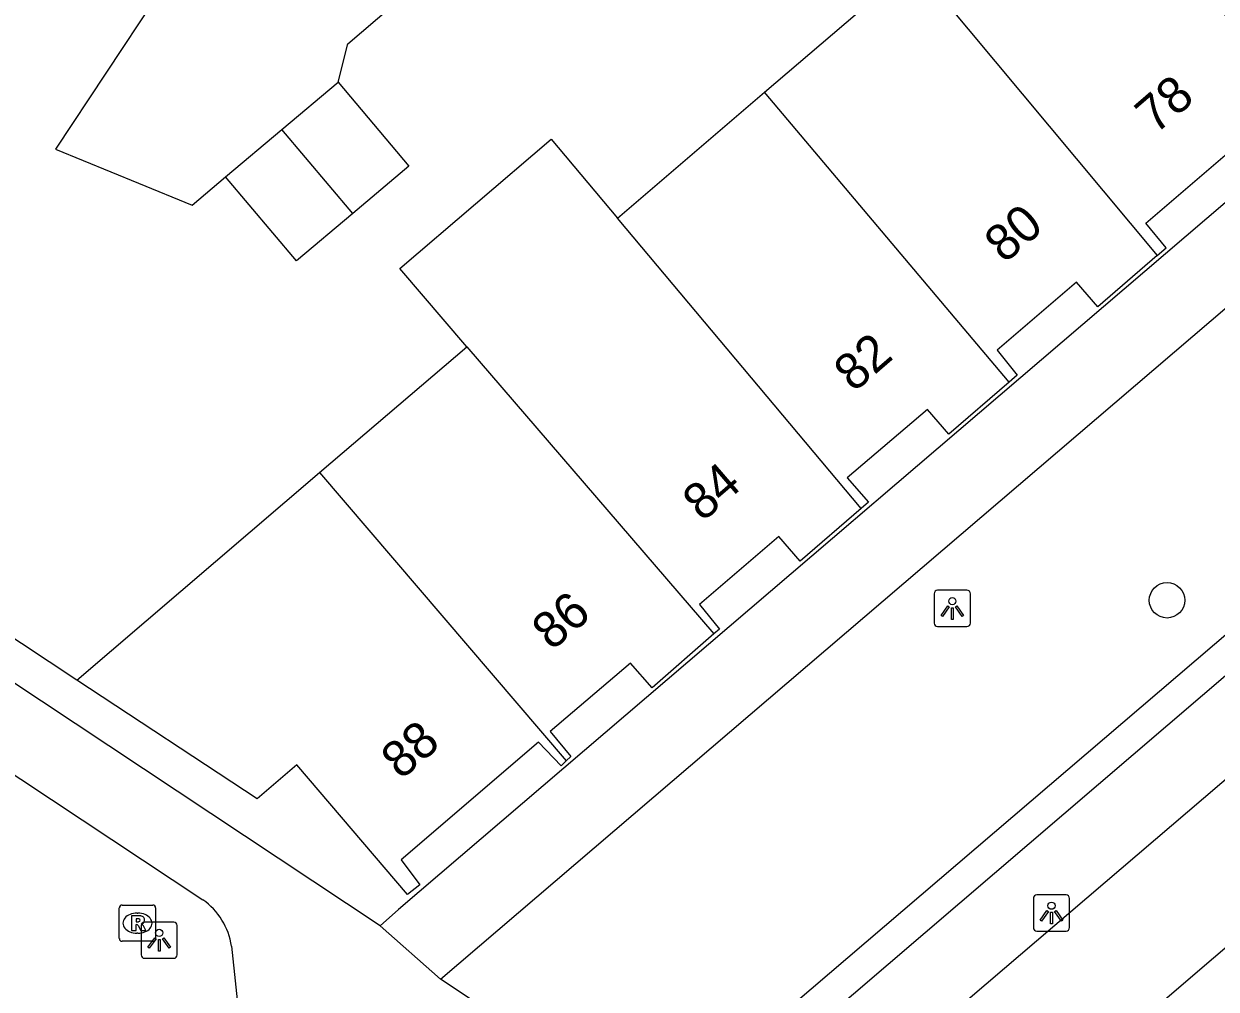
# Model space of a CAD drawing. Extents: x 160379 to 161131, y 383940 to 384849.
# Drawn here: x 160644.82 to 160677.69, y 384614.61 to 384641.21 of the extents above; entities that cross this region are included whole.
import ezdxf

# ---------------------------------------------------------------- set-up
doc = ezdxf.new("R2010")
doc.units = 0
for name, color, linetype in [('IMGEO_Boom', 7, 'Continuous'), ('IMGEO_Lichtpunt', 7, 'Continuous'), ('IMGEO_Muur', 7, 'Continuous'), ('IMGEO_Pand', 7, 'Continuous'), ('IMGEO_Pand_nummerreeks', 7, 'Continuous'), ('IMGEO_Rijbaan_lokaal_open', 7, 'Continuous'), ('IMGEO_Rioolput', 7, 'Continuous'), ('IMGEO_Voetgangersgebied_open', 7, 'Continuous'), ('IMGEO_Voetpad_open', 7, 'Continuous')]:
    doc.layers.add(name, color=color, linetype=linetype)

msp = doc.modelspace()

# ---------------------------------------------------------------- linework, layer by layer
at = {"layer": 'IMGEO_Boom'}
msp.add_circle((160676.34, 384625.324), 0.489, dxfattribs=at)
at = {"layer": 'IMGEO_Lichtpunt'}
for p, q in [((160670.824, 384625.599), (160670.016, 384625.599)), ((160670.824, 384625.599), (160670.016, 384625.599)), ((160669.922, 384625.504), (160669.922, 384624.697)), ((160669.922, 384625.504), (160669.922, 384624.697)), ((160670.918, 384624.697), (160670.918, 384625.504)), ((160670.918, 384624.697), (160670.918, 384625.504)), ((160670.016, 384624.603), (160670.824, 384624.603)), ((160670.016, 384624.603), (160670.824, 384624.603)), ((160672.655, 384617.108), (160672.655, 384616.301)), ((160672.655, 384617.108), (160672.655, 384616.301)), ((160673.557, 384617.203), (160672.749, 384617.203)), ((160673.557, 384617.203), (160672.749, 384617.203)), ((160673.651, 384616.301), (160673.651, 384617.108)), ((160673.651, 384616.301), (160673.651, 384617.108)), ((160648.056, 384616.358), (160648.056, 384615.551)), ((160648.056, 384616.358), (160648.056, 384615.551)), ((160648.958, 384616.453), (160648.15, 384616.453)), ((160648.958, 384616.453), (160648.15, 384616.453)), ((160649.052, 384615.551), (160649.052, 384616.358)), ((160649.052, 384615.551), (160649.052, 384616.358)), ((160672.749, 384616.207), (160673.557, 384616.207)), ((160672.749, 384616.207), (160673.557, 384616.207)), ((160648.15, 384615.457), (160648.958, 384615.457)), ((160648.15, 384615.457), (160648.958, 384615.457))]:
    msp.add_line(p, q, dxfattribs=at)
for points in [[(160670.296, 384625.168), (160670.335, 384625.14), (160670.147, 384624.878), (160670.109, 384624.905), (160670.296, 384625.168)], [(160670.398, 384625.12), (160670.445, 384625.12), (160670.445, 384624.798), (160670.398, 384624.798), (160670.398, 384625.12)], [(160670.508, 384625.14), (160670.546, 384625.167), (160670.733, 384624.905), (160670.694, 384624.877), (160670.508, 384625.14)], [(160673.029, 384616.772), (160673.068, 384616.744), (160672.88, 384616.482), (160672.842, 384616.509), (160673.029, 384616.772)], [(160673.131, 384616.724), (160673.178, 384616.724), (160673.178, 384616.402), (160673.131, 384616.402), (160673.131, 384616.724)], [(160673.241, 384616.744), (160673.279, 384616.771), (160673.466, 384616.509), (160673.427, 384616.481), (160673.241, 384616.744)], [(160648.43, 384616.022), (160648.469, 384615.994), (160648.281, 384615.732), (160648.243, 384615.759), (160648.43, 384616.022)], [(160648.532, 384615.974), (160648.579, 384615.974), (160648.579, 384615.652), (160648.532, 384615.652), (160648.532, 384615.974)], [(160648.642, 384615.994), (160648.68, 384616.021), (160648.867, 384615.759), (160648.828, 384615.731), (160648.642, 384615.994)]]:
    msp.add_lwpolyline(points, dxfattribs=at)
for centre in [(160670.421, 384625.302), (160673.154, 384616.906), (160648.555, 384616.156)]:
    msp.add_circle(centre, 0.0994, dxfattribs=at)
for centre, start, end in [((160670.016, 384625.504), 90, 180), ((160670.016, 384625.504), 90, 180), ((160670.824, 384625.504), 0, 90), ((160670.824, 384625.504), 0, 90), ((160670.016, 384624.697), 180, 270), ((160670.016, 384624.697), 180, 270), ((160670.824, 384624.697), 270, 0), ((160670.824, 384624.697), 270, 360), ((160672.749, 384617.108), 90, 180), ((160672.749, 384617.108), 90, 180), ((160673.557, 384617.108), 0, 90), ((160673.557, 384617.108), 0, 90), ((160648.15, 384616.358), 90, 180), ((160648.15, 384616.358), 90, 180), ((160648.958, 384616.358), 0, 90), ((160648.958, 384616.358), 0, 90), ((160672.749, 384616.301), 180, 270), ((160672.749, 384616.301), 180, 270), ((160673.557, 384616.301), 270, 0), ((160673.557, 384616.301), 270, 360), ((160648.15, 384615.551), 180, 270), ((160648.15, 384615.551), 180, 270), ((160648.958, 384615.551), 270, 0), ((160648.958, 384615.551), 270, 360)]:
    msp.add_arc(centre, 0.0946, start, end, dxfattribs=at)
at = {"layer": 'IMGEO_Muur'}
for points in [[(160688.26, 384633.172), (160662.486, 384611.151), (160662.263, 384610.953), (160662.353, 384610.853)], [(160662.571, 384610.61), (160662.914, 384610.389), (160688.847, 384632.577)], [(160646.285, 384623.121), (160639.412, 384627.671)]]:
    msp.add_lwpolyline(points, dxfattribs=at)
at = {"layer": 'IMGEO_Pand'}
for points in [[(160676.07, 384634.824), (160676.32, 384635.04), (160675.754, 384635.72), (160677.943, 384637.594), (160678.531, 384636.913), (160680.428, 384638.553), (160673.638, 384646.508), (160673.127, 384646.071), (160671.605, 384647.869), (160667.858, 384644.748), (160669.372, 384642.86)], [(160665.238, 384639.325), (160669.372, 384642.86)], [(160669.372, 384642.86), (160676.07, 384634.824)], [(160651.935, 384638.3), (160653.485, 384639.608)], [(160653.485, 384639.608), (160655.439, 384637.292), (160653.889, 384635.984)], [(160661.186, 384635.861), (160665.238, 384639.325)], [(160671.988, 384631.34), (160665.238, 384639.325)], [(160650.385, 384636.992), (160651.935, 384638.3)], [(160653.889, 384635.984), (160651.935, 384638.3)], [(160657.033, 384632.31), (160655.188, 384634.468), (160659.361, 384638.035), (160661.186, 384635.861)], [(160653.889, 384635.984), (160652.339, 384634.676), (160650.385, 384636.992)], [(160667.908, 384627.854), (160661.186, 384635.861)], [(160676.07, 384634.824), (160674.435, 384633.409), (160673.846, 384634.089), (160671.656, 384632.215), (160672.21, 384631.532), (160671.988, 384631.34)], [(160652.976, 384628.842), (160657.033, 384632.31)], [(160657.033, 384632.31), (160663.848, 384624.395)], [(160671.988, 384631.34), (160670.327, 384629.903), (160669.738, 384630.584), (160667.524, 384628.7), (160668.108, 384628.026), (160667.908, 384627.854)], [(160659.772, 384620.896), (160659.638, 384620.765), (160659.009, 384621.409), (160655.221, 384618.168), (160655.744, 384617.479), (160655.399, 384617.217), (160652.347, 384620.786), (160651.257, 384619.851), (160646.285, 384623.121), (160652.976, 384628.842)], [(160652.976, 384628.842), (160659.772, 384620.896)], [(160667.908, 384627.854), (160666.229, 384626.404), (160665.641, 384627.086), (160663.454, 384625.212), (160664.003, 384624.53), (160663.848, 384624.395)], [(160663.848, 384624.395), (160662.141, 384622.909), (160661.55, 384623.588), (160659.329, 384621.705), (160659.9, 384621.021), (160659.772, 384620.896)]]:
    msp.add_lwpolyline(points, dxfattribs=at)
at = {"layer": 'IMGEO_Rijbaan_lokaal_open'}
for points in [[(160653.485, 384639.608), (160653.757, 384640.664), (160658.225, 384644.481)], [(160645.379, 384643.966), (160646.789, 384643.07), (160648.47, 384641.958), (160645.693, 384637.763), (160647.983, 384636.823), (160649.464, 384636.215), (160650.385, 384636.992)]]:
    msp.add_lwpolyline(points, dxfattribs=at)
at = {"layer": 'IMGEO_Rioolput'}
for p, q in [((160647.455, 384615.998), (160647.455, 384616.85)), ((160647.53, 384616.924), (160648.382, 384616.924)), ((160647.943, 384616.704), (160647.968, 384616.704)), ((160648.456, 384616.85), (160648.456, 384615.998)), ((160647.966, 384616.144), (160647.941, 384616.144)), ((160648.382, 384615.924), (160647.53, 384615.924))]:
    msp.add_line(p, q, dxfattribs=at)
for points in [[(160647.455, 384615.998), (160647.455, 384616.85)], [(160647.53, 384616.924), (160648.382, 384616.924)], [(160648.456, 384616.85), (160648.456, 384615.998)], [(160648.044, 384616.622), (160647.792, 384616.624), (160647.792, 384616.224)], [(160647.792, 384616.224), (160647.916, 384616.224), (160647.916, 384616.386), (160647.927, 384616.386)], [(160647.97, 384616.543), (160647.916, 384616.543), (160647.916, 384616.462)], [(160647.916, 384616.462), (160647.968, 384616.462)], [(160647.974, 384616.357), (160648.045, 384616.224), (160648.185, 384616.224), (160648.12, 384616.35)], [(160648.382, 384615.924), (160647.53, 384615.924)]]:
    msp.add_lwpolyline(points, dxfattribs=at)
for centre, radius, start, end in [((160647.532, 384616.848), 0.0765, 91.552, 178.448), ((160647.532, 384616.848), 0.0765, 91.552, 178.448), ((160648.38, 384616.848), 0.0765, 1.552, 88.448), ((160648.38, 384616.848), 0.0765, 1.552, 88.448), ((160647.926, 384616.333), 0.0533, 26.0293, 88.6989), ((160647.952, 384616.651), 0.19, 274.7715, 282.9687), ((160647.976, 384616.447), 0.0964, 77.0061, 93.1865), ((160647.99, 384616.504), 0.0378, 276.6634, 79.6772), ((160648.043, 384616.512), 0.109, 350.3612, 89.416), ((160648.041, 384616.512), 0.112, 277.5842, 350.9817), ((160648.025, 384616.297), 0.108, 29.5134, 73.7905), ((160647.532, 384616), 0.0765, 181.552, 268.448), ((160647.532, 384616), 0.0765, 181.552, 268.448), ((160648.38, 384616), 0.0765, 271.552, 358.448), ((160648.38, 384616), 0.0765, 271.552, 358.448)]:
    msp.add_arc(centre, radius, start, end, dxfattribs=at)
for centre, major_axis, ratio, start_param, end_param in [((160647.942, 384616.424), (-0.387, 0.002), 0.722429, 4.712389, 7.853982), ((160647.967, 384616.424), (-0.39, 0.002), 0.717154, 1.570796, 4.712389)]:
    msp.add_ellipse(centre, major_axis=major_axis, ratio=ratio, start_param=start_param, end_param=end_param, dxfattribs=at)
at = {"layer": 'IMGEO_Voetgangersgebied_open'}
for points in [[(160654.648, 384616.35), (160602.352, 384651.039), (160589.774, 384665.608)], [(160666.311, 384610.443), (160687.061, 384628.162), (160686.54, 384628.777), (160689.815, 384631.58), (160689.296, 384632.117), (160688.847, 384632.577)], [(160631.397, 384629.234), (160649.757, 384617.07)], [(160669.413, 384608.444), (160680.377, 384617.831)], [(160650.55, 384615.787), (160651.304, 384608.657)], [(160662.353, 384610.853), (160656.309, 384614.884)]]:
    msp.add_lwpolyline(points, dxfattribs=at)
msp.add_arc((160648.641, 384615.494), 1.932, 8.7379, 54.7011, dxfattribs=at)
at = {"layer": 'IMGEO_Voetpad_open'}
for points in [[(160681.86, 384639.621), (160680.852, 384638.766), (160655.151, 384616.799), (160654.648, 384616.35)], [(160656.309, 384614.884), (160683.437, 384638.06)], [(160656.309, 384614.884), (160654.648, 384616.35)]]:
    msp.add_lwpolyline(points, dxfattribs=at)

# ---------------------------------------------------------------- texts
at = {"layer": 'IMGEO_Pand_nummerreeks'}
for s, rotation, p in [('78', 40.7774, (160676.019, 384638.147)), ('80', 40.7768, (160671.859, 384634.589)), ('82', 40.7768, (160667.707, 384631.037)), ('84', 40.7774, (160663.535, 384627.466)), ('86', 40.7768, (160659.381, 384623.913)), ('88', 40.7768, (160655.223, 384620.356))]:
    msp.add_text(s, height=1, rotation=rotation, dxfattribs=at).set_placement(p)

doc.saveas('drawing.dxf')
